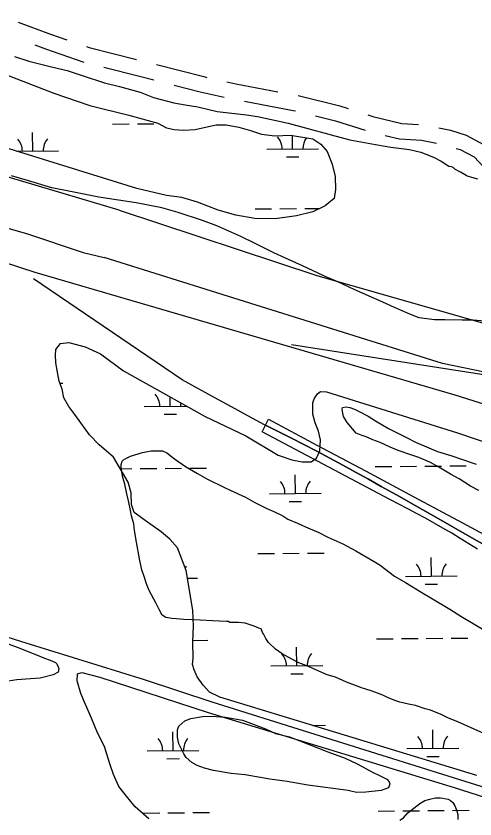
# Model space of a CAD drawing. Extents: x 3568792 to 3606828, y 529143 to 554785.
# Drawn here: x 3599104 to 3599990, y 537757 to 539308 of the extents above; entities that cross this region are included whole.
import ezdxf

# ---------------------------------------------------------------- set-up
doc = ezdxf.new("R2010")
doc.units = 0
for name, color, linetype in [('V-BRDG-OTLN', 7, 'Continuous'), ('V-RAIL-TRAK', 7, 'Continuous'), ('V-ROAD-CNTR', 7, 'Continuous'), ('V-SITE-VEGE', 7, 'Continuous'), ('V-TOPO-SHOR', 7, 'Continuous'), ('V-WETL-SWMP', 7, 'Continuous')]:
    doc.layers.add(name, color=color, linetype=linetype)

msp = doc.modelspace()

# ---------------------------------------------------------------- linework, layer by layer
at = {"layer": 'V-BRDG-OTLN'}
for points in [[(3599860.3, 538356.6), (3599843, 538365.5), (3599825.6, 538374.3), (3599579.4, 538505), (3599585.6, 538517.8), (3599591.4, 538529.8), (3599685, 538479.6), (3599778.7, 538429.5), (3599872.4, 538379.4), (3599966.1, 538329.3), (3600059.8, 538279.3), (3600153.5, 538229.3)], [(3599585.6, 538517.8), (3599609, 538506.3), (3599634.4, 538493.6), (3599659.6, 538480.7), (3599684.8, 538467.6), (3599709.8, 538454.3), (3599734.8, 538440.9), (3599759.6, 538427.3), (3599784.4, 538413.5), (3599809.1, 538399.6), (3599844.3, 538380), (3599879.4, 538360.2), (3599914.5, 538340.4), (3599949.5, 538320.5), (3599984.5, 538300.5), (3600019.4, 538280.4)], [(3599994.9, 538278.3), (3599978.5, 538288.8), (3599961.9, 538299), (3599945.3, 538309.1), (3599928.5, 538319), (3599911.6, 538328.7), (3599894.6, 538338.2), (3599877.5, 538347.5), (3599860.3, 538356.6)]]:
    msp.add_lwpolyline(points, dxfattribs=at)
at = {"layer": 'V-RAIL-TRAK'}
for points in [[(3598756.4, 538211.6), (3598931.8, 538157.6), (3599122.7, 538097.3), (3599351, 538026.6), (3599482.2, 537983.5)], [(3599482.2, 537983.5), (3599670.7, 537924.1), (3600023.9, 537813.6), (3600345.6, 537712.2), (3600667.3, 537612.7), (3600695.6, 537603.9)]]:
    msp.add_lwpolyline(points, dxfattribs=at)
at = {"layer": 'V-ROAD-CNTR'}
msp.add_line((3599424.4, 538605.8), (3599137.2, 538800.6), dxfattribs=at)
for points in [[(3590287.8, 541602.3), (3591975.1, 541072.5), (3593264.5, 540671.4), (3594324.9, 540335.1), (3595195.6, 540063.3), (3596054.3, 539794.4), (3596991.5, 539499.1), (3598079.9, 539159.1), (3598141.1, 539139.6), (3599140, 538813.5), (3599951.1, 538576.7)], [(3599107.8, 539296.3), (3599170.4, 539273.4), (3599201.9, 539262.5)], [(3599140.1, 539252.5), (3599160.3, 539245.1), (3599234.5, 539219.5)], [(3599239.7, 539249.5), (3599244.7, 539247.7), (3599336.5, 539224.5)], [(3599273.2, 539209.6), (3599342.2, 539192.1), (3599370.2, 539184.9)], [(3599375.3, 539214.6), (3599466.2, 539191.3), (3599472.2, 539189.9)], [(3599408.9, 539175), (3599459.3, 539162.1), (3599506.1, 539151.7)], [(3599511.2, 539181.3), (3599528.6, 539177.5), (3599609.4, 539162.2)], [(3599648.7, 539154.7), (3599729, 539135), (3599745.5, 539129.7)], [(3599545.3, 539143.8), (3599639.4, 539126), (3599643.6, 539125)], [(3599682.4, 539115.5), (3599720.8, 539106.1), (3599778.4, 539087.6)], [(3599783.5, 539117.4), (3599793.2, 539114.3), (3599849.1, 539100.9), (3599881.4, 539098.9)], [(3599920.8, 539092.3), (3599943.1, 539087.8), (3599973.2, 539078.1), (3600007.1, 539060.4), (3600012.1, 539055.1)], [(3599817.1, 539077.7), (3599844.6, 539071.1), (3599887, 539068.5), (3599915.7, 539062.7)], [(3599954.3, 539052.7), (3599961.6, 539050.4), (3599988.7, 539036.2), (3600014.9, 539008.3), (3600024.4, 538986.8)], [(3599635.8, 538674.1), (3600275.6, 538574.1), (3600815.5, 538506.7), (3600987.1, 538497.9)], [(3599585.6, 538517.8), (3599583.6, 538518.8), (3599551.6, 538535.9), (3599519.7, 538553.2), (3599487.9, 538570.6), (3599456.1, 538588.1), (3599424.4, 538605.8)], [(3599951.1, 538576.7), (3601448.4, 538103.8)], [(3600088.9, 538239.8), (3600054.2, 538260.1), (3600019.4, 538280.4), (3599984.5, 538300.5), (3599949.5, 538320.5), (3599914.5, 538340.4), (3599879.4, 538360.2), (3599844.3, 538380), (3599809.1, 538399.6), (3599784.4, 538413.5), (3599759.6, 538427.3), (3599734.8, 538440.9), (3599709.8, 538454.3), (3599684.8, 538467.6), (3599659.6, 538480.7), (3599634.4, 538493.6), (3599609, 538506.3), (3599585.6, 538517.8)]]:
    msp.add_lwpolyline(points, dxfattribs=at)
at = {"layer": 'V-SITE-VEGE'}
for points in [[(3599100.9, 539230.2), (3599128.4, 539221), (3599171.9, 539209.9), (3599202.6, 539202.9), (3599231.2, 539193.7), (3599274.7, 539179.5), (3599303.3, 539172.4), (3599343.6, 539161.3), (3599369.1, 539151), (3599408.3, 539140.9), (3599430.5, 539137), (3599454.9, 539133), (3599492, 539124), (3599549.1, 539117.3), (3599570.3, 539114.4), (3599603.1, 539107.4), (3599629.6, 539101.3), (3599660.3, 539093.2), (3599712.3, 539079.1), (3599748.3, 539069), (3599798.1, 539060), (3599827.7, 539055.1), (3599863.7, 539050.3), (3599885.9, 539045.2), (3599910.3, 539036), (3599925.2, 539027.8), (3599940.1, 539018.4), (3599944.4, 539017.4), (3599947.6, 539016.4), (3599950.8, 539013.3), (3599960.3, 539008.1), (3599962.5, 539007.1), (3599969.9, 539002.9), (3599973.1, 539000.9), (3599975.2, 538999.8), (3599983.7, 538996.8), (3599995.4, 538993.7)], [(3600016.6, 538718.3), (3599987, 538721.1), (3599965.9, 538720.8), (3599932.1, 538721.5), (3599912, 538721.2), (3599882.4, 538725.1), (3599864.3, 538732.3), (3599834.6, 538745.6), (3599812.3, 538755.9), (3599758.1, 538779.6), (3599725.2, 538795), (3599700.8, 538805.3), (3599676.3, 538816.6), (3599657.2, 538825.9), (3599624.3, 538840.3), (3599602, 538850.6), (3599565.8, 538869.2), (3599538.2, 538882.6), (3599491.5, 538903.2), (3599463.9, 538913.4), (3599417.2, 538928.7), (3599385.4, 538937.8), (3599335.6, 538947.8), (3599301.8, 538952.7), (3599263.6, 538958.5), (3599208.6, 538969.5), (3599172.6, 538976.5), (3599125.9, 538990.7), (3599095.2, 538999.8)], [(3599904.6, 538445.9), (3599881.9, 538455.3), (3599866.1, 538460.5), (3599842.1, 538469.1), (3599826.3, 538475.8), (3599807, 538484.5), (3599793.2, 538489.8), (3599780.2, 538495.8), (3599770.6, 538498.4), (3599760.9, 538502.4), (3599743.6, 538523.4), (3599736.6, 538534.9), (3599733.7, 538548.6), (3599734.3, 538552), (3599741.2, 538553.5), (3599748.7, 538552.2), (3599757.6, 538548.9), (3599765.2, 538544.8), (3599783.8, 538535.5), (3599798.3, 538526.1), (3599823.1, 538511.3), (3599840.3, 538503.3), (3599858.2, 538494), (3599875.4, 538485.3), (3599901.5, 538474), (3599918, 538467.3), (3599945.5, 538458.8), (3599964.1, 538452.1), (3599992.9, 538442.9)], [(3600007.4, 537922.4), (3599957.2, 537945), (3599939.3, 537952.3), (3599924.8, 537959), (3599904.2, 537967.7), (3599893.9, 537970.3), (3599875.4, 537976.2), (3599861.7, 537978.8), (3599845.2, 537982.7), (3599835.6, 537986), (3599821.1, 537992), (3599812.2, 537996.7), (3599791.6, 538003.9), (3599777.8, 538008.6), (3599773, 538009.9), (3599742.1, 538021.8), (3599720.8, 538031.1), (3599705, 538035.7), (3599683, 538045.1), (3599668.5, 538051.7), (3599649.9, 538059), (3599636.2, 538065.7), (3599617.6, 538076.4), (3599605.2, 538085.2), (3599591.3, 538098), (3599586.4, 538106.2), (3599581.5, 538115), (3599580.1, 538117.7), (3599577.3, 538124.5), (3599572.5, 538125.8), (3599563.6, 538129.8), (3599546.4, 538135.8), (3599533.4, 538137), (3599517, 538136.8), (3599514.2, 538138.8), (3599510.1, 538138.8), (3599483.4, 538139.8), (3599459.4, 538141.6), (3599427.9, 538142.6), (3599413.5, 538143.8), (3599404.6, 538144.3), (3599393, 538146.3), (3599386.1, 538151), (3599380.5, 538161.8), (3599373.5, 538174.8), (3599361.6, 538197.2), (3599356.7, 538209.5), (3599351, 538225.8), (3599346.7, 538238.8), (3599342.4, 538259.9), (3599336.5, 538292), (3599332.8, 538314.5), (3599331.3, 538327.5), (3599327, 538343.2), (3599324.8, 538353.4), (3599321.2, 538371.9), (3599317.6, 538385.5), (3599313.9, 538403.9), (3599309.7, 538416.9), (3599306.7, 538434.7), (3599306.6, 538442.2), (3599308.6, 538448.4), (3599311.3, 538451.1), (3599316.1, 538453.9), (3599324.9, 538458.1), (3599348.1, 538465.3), (3599364.5, 538468.2), (3599386.4, 538468.5), (3599395.3, 538464.5), (3599404.3, 538457.7), (3599409.8, 538453), (3599431.2, 538438.2), (3599454, 538424.8), (3599472.6, 538414.1), (3599506.3, 538397.4), (3599517.3, 538392.7), (3599546.9, 538378.7), (3599564.8, 538368.6), (3599588.2, 538357.3), (3599602, 538351.3), (3599619.2, 538342.6), (3599628.8, 538336.6), (3599647.4, 538328.6), (3599663.2, 538321.9), (3599688.7, 538310.6), (3599705.9, 538301.9), (3599734.8, 538288.6), (3599760.2, 538275.2), (3599795.4, 538254.4), (3599807.1, 538247.7), (3599834.7, 538226.1), (3599856.1, 538214.1), (3599887.8, 538194.6), (3599908.5, 538182.6), (3599941.6, 538162.4), (3599962.9, 538149), (3600013.9, 538118.8)], [(3599997.6, 538391.6), (3599981.8, 538400.3), (3599959.7, 538414.4), (3599943.2, 538423.1), (3599920.5, 538437.2), (3599904.6, 538445.9)], [(3599069.9, 538102), (3599107.7, 538088.8), (3599128.3, 538080.1), (3599140, 538075.5), (3599158.6, 538068.2), (3599169.6, 538064.2), (3599179.9, 538059.5), (3599182.6, 538056.8), (3599186.2, 538048), (3599184.9, 538041.1), (3599175.4, 538035.5), (3599150.1, 538029.1), (3599131.7, 538028.2), (3599105, 538025.8), (3599088.6, 538023.5)], [(3599845.2, 537754.8), (3599852, 537759.7), (3599860.8, 537769.4), (3599883.8, 537787.5), (3599893.3, 537793.1), (3599902.9, 537795.9), (3599913.8, 537798.1), (3599923.4, 537798.2), (3599938.4, 537795.6), (3599943.3, 537793), (3599947.4, 537788.9), (3599951.6, 537782.8), (3599955.1, 537773.3), (3599957.3, 537765.8), (3599957.4, 537756.2)]]:
    msp.add_lwpolyline(points, dxfattribs=at)
msp.add_lwpolyline([(3599667.2, 537822.5), (3599627.4, 537829.5), (3599593.8, 537833.9), (3599546.5, 537842.3), (3599519.1, 537845.3), (3599485.5, 537851.1), (3599467.6, 537855.7), (3599453.9, 537860.3), (3599443.6, 537866.3), (3599432.5, 537875.8), (3599427.6, 537883.2), (3599418.5, 537902.3), (3599415.6, 537915.3), (3599415.4, 537929.6), (3599418.1, 537936.5), (3599429.6, 537946.9), (3599441.2, 537951.1), (3599463.7, 537955.5), (3599482.2, 537955.7), (3599507.5, 537954), (3599515.7, 537952.7), (3599541.1, 537948.2), (3599558.3, 537941.6), (3599585.8, 537931.7), (3599605.1, 537922.3), (3599631.8, 537915.8), (3599651.8, 537908.5), (3599706.1, 537887.3), (3599739.7, 537874.7), (3599762.5, 537864), (3599792.1, 537847.9), (3599805.8, 537841.3), (3599820.3, 537833.9), (3599824.5, 537829.2), (3599825.9, 537825.1), (3599823.2, 537817.5), (3599808.9, 537812.6), (3599779.5, 537808.8), (3599761.7, 537808.6), (3599745.3, 537812.5)], close=True, dxfattribs=at)
at = {"layer": 'V-TOPO-SHOR'}
for points in [[(3599303.2, 538933.2), (3598744, 539099.6), (3598354.6, 539229.1), (3598289.6, 539255.8), (3598272.5, 539269.3), (3598258.9, 539269.2), (3598241.9, 539262.3), (3598204.5, 539255.1)], [(3598150.5, 539190), (3598410, 539117.2), (3598430.5, 539114), (3598447.7, 539097.1), (3598481.8, 539087.2), (3598505.7, 539084), (3598543.3, 539070.6), (3598867.8, 538961), (3599123.9, 538888.2), (3599233.2, 538851.6), (3599273.9, 538841.8)], [(3599303.2, 538933.2), (3599685, 538806.9), (3600115.1, 538684), (3600350.5, 538593.9), (3600439.2, 538551.3), (3600861.9, 538416), (3601256.1, 538289), (3601614.8, 538178.1), (3601953.9, 538066.5), (3602312.6, 537973.1), (3602554.9, 537901.9), (3602670.3, 537851.1), (3602717.1, 537838.5)], [(3602717.8, 537764.3), (3602677.3, 537776.8), (3602447.9, 537843.3), (3602136.6, 537944.8), (3601791, 538049.8), (3601374.1, 538179.4), (3600991.4, 538298.1), (3600507.6, 538464.9), (3600284, 538523.9), (3600247.8, 538540.5), (3600206.6, 538570.3), (3600171.3, 538587), (3599927.9, 538637.2), (3599524.3, 538763.2), (3599273.9, 538841.8)]]:
    msp.add_lwpolyline(points, dxfattribs=at)
at = {"layer": 'V-WETL-SWMP'}
for p, q in [((3599290.1, 539099.5), (3599322.1, 539099.8)), ((3599338.1, 539099.9), (3599370.1, 539100.2)), ((3599136, 539047.4), (3599135.7, 539083.4)), ((3599637.9, 539051.7), (3599637.7, 539077.8)), ((3599104.9, 539047.2), (3599186, 539047.9)), ((3599587.9, 539051.3), (3599687.9, 539052.1)), ((3599626, 539036.1), (3599650, 539036.3)), ((3599565.4, 538935.6), (3599597.4, 538935.9)), ((3599613.4, 538936), (3599645.4, 538936.3)), ((3599661.4, 538936.4), (3599690.9, 538936.7)), ((3599180.6, 538663.9), (3599189.4, 538675.8)), ((3599189.4, 538675.8), (3599205.8, 538677.5)), ((3599205.8, 538677.5), (3599237.1, 538669.2)), ((3599180.2, 538653.5), (3599180.6, 538663.9)), ((3599237.1, 538669.2), (3599266.8, 538655.5)), ((3599180.7, 538638.3), (3599180.2, 538653.5)), ((3599266.8, 538655.5), (3599311.1, 538623.2)), ((3599183.7, 538620.1), (3599180.7, 538638.3)), ((3599187.2, 538603.1), (3599183.7, 538620.1)), ((3599311.1, 538623.2), (3599469.2, 538534.5)), ((3599192.6, 538587.4), (3599187.2, 538603.1)), ((3599188.5, 538599.4), (3599194.2, 538599.4)), ((3599196.1, 538571), (3599192.6, 538587.4)), ((3599686.4, 538578.5), (3599692, 538583.3)), ((3599692, 538583.3), (3599703.4, 538582.5)), ((3599703.4, 538582.5), (3599956.7, 538503)), ((3599205.7, 538554.2), (3599196.1, 538571)), ((3599401.4, 538554.7), (3599401.3, 538572.6)), ((3599677.1, 538561.3), (3599679.9, 538568.9)), ((3599679.9, 538568.9), (3599686.4, 538578.5)), ((3599217.2, 538538.7), (3599205.7, 538554.2)), ((3599351.4, 538554.3), (3599432.8, 538555)), ((3599677.4, 538539.5), (3599677.1, 538561.3)), ((3599228.6, 538522.6), (3599217.2, 538538.7)), ((3599389.6, 538539.2), (3599413.5, 538539.4)), ((3599469.2, 538534.5), (3599547.8, 538497.2)), ((3599681.4, 538522.5), (3599677.4, 538539.5)), ((3599245.8, 538499.3), (3599228.6, 538522.6)), ((3599688.2, 538506.4), (3599681.4, 538522.5)), ((3599692.2, 538489.4), (3599688.2, 538506.4)), ((3599956.7, 538503), (3600170, 538431.6)), ((3599264, 538480.3), (3599245.8, 538499.3)), ((3599547.8, 538497.2), (3599610.1, 538460)), ((3599690.6, 538468.5), (3599692.2, 538489.4)), ((3599292.2, 538456.1), (3599264, 538480.3)), ((3599610.1, 538460), (3599636.7, 538450.8)), ((3599684.1, 538454.2), (3599690.6, 538468.5)), ((3599320.5, 538407.6), (3599292.2, 538456.1)), ((3599636.7, 538450.8), (3599656.7, 538447.2)), ((3599656.7, 538447.2), (3599673.7, 538447.5)), ((3599673.7, 538447.5), (3599684.1, 538454.2)), ((3599305.2, 538433.8), (3599327.6, 538434)), ((3599343.6, 538434.2), (3599375.6, 538434.4)), ((3599391.6, 538434.6), (3599423.6, 538434.8)), ((3599439.6, 538435), (3599471.6, 538435.2)), ((3599797.5, 538438), (3599829.5, 538438.3)), ((3599845.5, 538438.4), (3599877.5, 538438.7)), ((3599893.5, 538438.8), (3599925.5, 538439.1)), ((3599941.5, 538439.2), (3599973.5, 538439.5)), ((3599643.3, 538385.9), (3599643, 538421.9)), ((3599325.9, 538387), (3599320.5, 538407.6)), ((3599326.6, 538365), (3599325.9, 538387)), ((3599593.3, 538385.5), (3599693.3, 538386.4)), ((3599331.9, 538349.3), (3599326.6, 538365)), ((3599631.5, 538370.4), (3599655.5, 538370.6)), ((3599357.5, 538330.6), (3599331.9, 538349.3)), ((3599384.3, 538311.8), (3599357.5, 538330.6)), ((3599400.5, 538297.7), (3599384.3, 538311.8)), ((3599415.7, 538281), (3599400.5, 538297.7)), ((3599432.2, 538237.6), (3599415.7, 538281)), ((3599570.9, 538269.9), (3599602.9, 538270.2)), ((3599618.9, 538270.3), (3599650.9, 538270.6)), ((3599666.9, 538270.7), (3599698.9, 538271)), ((3599906.1, 538226.3), (3599905.8, 538262.3)), ((3599445.5, 538160.9), (3599432.2, 538237.6)), ((3599856.1, 538225.9), (3599956.1, 538226.7)), ((3599434.8, 538222.3), (3599454.2, 538222.5)), ((3599894.2, 538210.8), (3599918.2, 538211)), ((3599446.8, 538129.7), (3599445.5, 538160.9)), ((3599445.2, 538099.3), (3599446.8, 538129.7)), ((3599445.4, 538102.3), (3599474.4, 538102.6)), ((3599800.3, 538105.3), (3599832.3, 538105.6)), ((3599848.3, 538105.7), (3599880.3, 538106)), ((3599896.3, 538106.1), (3599928.3, 538106.4)), ((3599944.3, 538106.5), (3599976.3, 538106.8)), ((3599445.6, 538068), (3599445.2, 538099.3)), ((3599646.1, 538053.3), (3599645.8, 538089.3)), ((3599444.8, 538055.7), (3599445.6, 538068)), ((3599447.8, 538045.3), (3599444.8, 538055.7)), ((3599596.1, 538052.9), (3599696.1, 538053.7)), ((3599221.8, 538024.1), (3599222.6, 538037.6)), ((3599222.6, 538037.6), (3599231.1, 538040.3)), ((3599231.1, 538040.3), (3599265.5, 538031.5)), ((3599453.6, 538032.1), (3599447.8, 538045.3)), ((3599634.3, 538037.7), (3599658.3, 538037.9)), ((3599228.6, 537999.9), (3599221.8, 538024.1)), ((3599265.5, 538031.5), (3599474.9, 537963.3)), ((3599465.2, 538016.1), (3599453.6, 538032.1)), ((3599477.7, 538002), (3599465.2, 538016.1)), ((3599237.8, 537978.3), (3599228.6, 537999.9)), ((3599497.1, 537992.9), (3599477.7, 538002)), ((3599994, 537841.5), (3599497.1, 537992.9)), ((3599249.6, 537951.8), (3599237.8, 537978.3)), ((3599474.9, 537963.3), (3599949.9, 537818.2)), ((3599261.3, 537924), (3599249.6, 537951.8)), ((3599677, 537938.1), (3599701.7, 537938.3)), ((3599908.9, 537893.6), (3599908.6, 537929.6)), ((3599274.3, 537897.6), (3599261.3, 537924)), ((3599407, 537889.4), (3599406.7, 537925.4)), ((3599285.1, 537863.7), (3599274.3, 537897.6)), ((3599357, 537889), (3599457, 537889.8)), ((3599858.9, 537893.2), (3599958.9, 537894)), ((3599395.2, 537873.8), (3599419.2, 537874)), ((3599897.1, 537878.1), (3599921.1, 537878.3)), ((3599291.8, 537843.2), (3599285.1, 537863.7)), ((3599302.2, 537820.3), (3599291.8, 537843.2)), ((3599317.4, 537801.3), (3599302.2, 537820.3)), ((3599949.9, 537818.2), (3600327.9, 537698.5)), ((3599333.9, 537781), (3599317.4, 537801.3)), ((3599360.2, 537757.4), (3599333.9, 537781)), ((3599947.1, 537773.9), (3599979.1, 537774.1)), ((3599349.2, 537768.8), (3599381.2, 537769.1)), ((3599397.2, 537769.2), (3599429.2, 537769.5)), ((3599445.2, 537769.6), (3599477.2, 537769.9)), ((3599803.1, 537772.6), (3599835.1, 537772.9)), ((3599851.1, 537773), (3599883.1, 537773.3)), ((3599899.1, 537773.5), (3599931.1, 537773.7))]:
    msp.add_line(p, q, dxfattribs=at)
msp.add_lwpolyline([(3599013.3, 539222.5), (3599176.4, 539159.3), (3599246.4, 539135.5), (3599321.8, 539117), (3599377.6, 539101.5), (3599394.7, 539092.6), (3599409.1, 539088.9), (3599427.4, 539087.8), (3599449.5, 539089.3), (3599469.7, 539093.5), (3599490.5, 539098.3), (3599509.5, 539097.9), (3599534.3, 539093.6), (3599556.6, 539087.3), (3599578.2, 539080.4), (3599603.7, 539076.8), (3599633.7, 539078.4), (3599676.8, 539071.1), (3599692.6, 539060.9), (3599704.5, 539046.7), (3599714.6, 539022), (3599720.1, 538998.6), (3599721, 538973.1), (3599718, 538956.1), (3599701.2, 538941.6), (3599677.2, 538930.2), (3599645.3, 538922.6), (3599604.2, 538916.3), (3599565.1, 538917.1), (3599528.5, 538923.9), (3599494.4, 538933.3), (3599454.4, 538949.1), (3599423.7, 538957.9), (3599394.3, 538961.4), (3599337.3, 538975.1), (3598919.8, 539104.5)], dxfattribs=at)
for centre, start, end in [((3599080.7, 539047.4), 359.7115, 41.2552), ((3599191.2, 539048.4), 139.7115, 181.2552), ((3599582.6, 539051.7), 359.7115, 41.2552), ((3599693.1, 539052.6), 144.2466, 181.2552), ((3599346.2, 538554.7), 359.7115, 41.2552), ((3599456.7, 538555.7), 171.105, 181.2552), ((3599698.6, 538386.9), 139.7115, 181.2552), ((3599588.1, 538385.9), 359.7115, 41.2552), ((3599459.5, 538223), 139.7115, 145.9685), ((3599850.9, 538226.3), 359.7115, 41.2552), ((3599961.4, 538227.2), 139.7115, 181.2552), ((3599590.9, 538053.3), 359.7115, 41.2552), ((3599701.4, 538054.2), 139.7115, 181.2552), ((3599853.7, 537893.6), 359.7115, 41.2552), ((3599964.2, 537894.6), 139.7115, 181.2552), ((3599351.8, 537889.4), 359.7115, 41.2552), ((3599462.3, 537890.3), 139.7115, 181.2552)]:
    msp.add_arc(centre, 35.2, start, end, dxfattribs=at)

doc.saveas('drawing.dxf')
